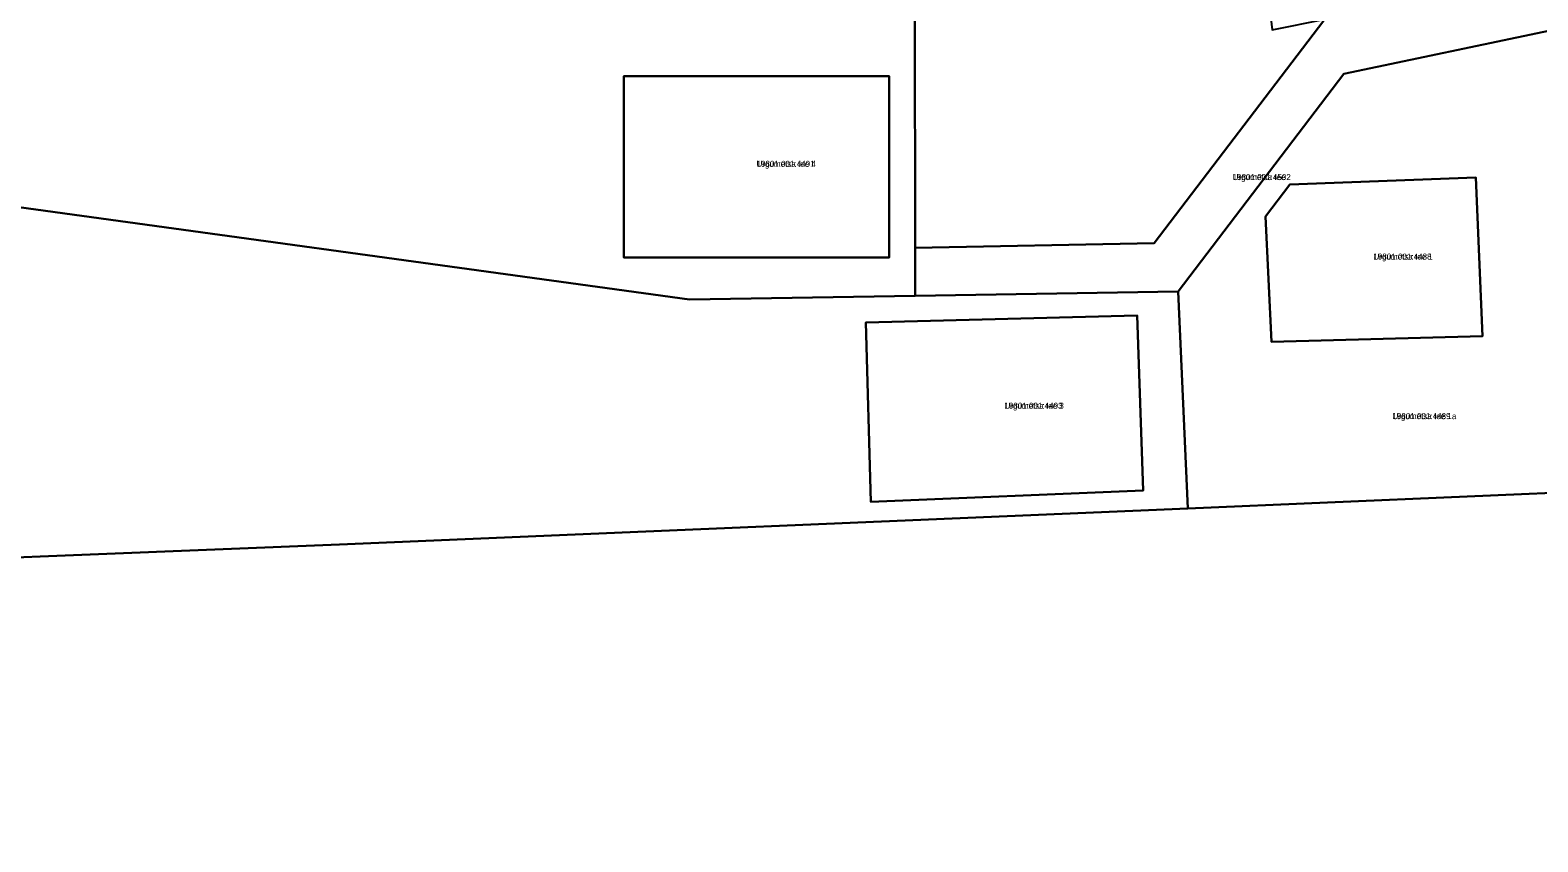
# Model space of a CAD drawing. Extents: x 516875 to 535633, y 6574491 to 6593094.
# Drawn here: x 519867.9 to 520244.1, y 6589843.4 to 6590045.9 of the extents above; entities that cross this region are included whole.
import ezdxf

# ---------------------------------------------------------------- set-up
doc = ezdxf.new("R2010")
doc.units = 0
for name, color, linetype in [('L_AADRESS', 7, 'Continuous'), ('PIIR', 7, 'Continuous'), ('TUNNUS', 7, 'Continuous')]:
    doc.layers.add(name, color=color, linetype=linetype)

msp = doc.modelspace()

# ---------------------------------------------------------------- linework, layer by layer
at = {"layer": 'PIIR'}
for points in [[(520089.68, 6590092.31), (520201.28, 6590225.7), (520241.49, 6590192.52), (520244.83, 6590188.13), (520246.29, 6590183.88), (520246.1, 6590176.85), (520237.12, 6590099.24), (520225.39, 6590108.6), (520172.97, 6590086.72), (520177.8, 6590045.99), (520190.96, 6590048.64), (520190.7, 6590048.3), (520148.35, 6589992.75), (520088.71, 6589991.66), (520088.63, 6590051.02)], [(520088.73, 6589979.68), (520088.71, 6589991.66), (520148.35, 6589992.75), (520190.7, 6590048.3), (520190.96, 6590048.64), (520212.2, 6590052.91), (520240.72, 6590061.98), (520244.04, 6590062.47), (520247.12, 6590045.87), (520195.68, 6590035.07), (520154.29, 6589980.75)], [(520154.29, 6589980.75), (520195.68, 6590035.07), (520247.12, 6590045.87), (520261.24, 6589931.04), (520156.74, 6589926.59)], [(520015.98, 6589989.18), (520015.99, 6590034.49), (520082.21, 6590034.49), (520082.2, 6589989.18)], [(520015.99, 6590034.49), (520015.98, 6589989.18), (520082.2, 6589989.18), (520082.21, 6590034.49)], [(520176.1, 6589999.47), (520182.14, 6590007.4), (520228.57, 6590009.17), (520230.27, 6589969.58), (520177.6, 6589968.2)], [(520182.14, 6590007.4), (520176.1, 6589999.47), (520177.6, 6589968.2), (520230.27, 6589969.58), (520228.57, 6590009.17)], [(520077.64, 6589928.24), (520076.42, 6589972.99), (520144.09, 6589974.72), (520145.62, 6589931.11)], [(520076.42, 6589972.99), (520077.64, 6589928.24), (520145.62, 6589931.11), (520144.09, 6589974.72)]]:
    msp.add_lwpolyline(points, close=True, dxfattribs=at)
for points in [[(519852.62, 6590122.17), (519879.42, 6590111.55), (519922.09, 6590093.08), (519926.54, 6590089.36), (519942.16, 6590082.97), (519965.71, 6590073.34), (519989.73, 6590063.51), (520010.89, 6590054.86), (520016.15, 6590053.1), (520017.55, 6590053.41), (520023.02, 6590053.23), (520088.63, 6590051.02), (520088.71, 6589991.66), (520088.73, 6589979.68), (520032.41, 6589978.73), (519660.25, 6590030)], [(519660.25, 6590030), (520032.41, 6589978.73), (520088.73, 6589979.68), (520154.29, 6589980.75), (520156.74, 6589926.59), (519945.03, 6589917.6), (519638.06, 6589905.3)], [(519618.56, 6589840.82), (519618.74, 6589844.22), (519618.86, 6589846.48), (519618.83, 6589851.26), (519620.6, 6589863.58), (519620.28, 6589866.66), (519620.32, 6589869.86), (519620.99, 6589874.18), (519622.05, 6589877.51), (519622.65, 6589882.04), (519623.52, 6589885.59), (519623.3, 6589887.7), (519622.28, 6589890.13), (519621.08, 6589891.99), (519620.36, 6589894.46), (519620.16, 6589896.64), (519620.71, 6589899.56), (519621.52, 6589903.11), (519621.79, 6589904.64), (519638.06, 6589905.3), (519945.03, 6589917.6), (520156.74, 6589926.59), (520261.24, 6589931.04)]]:
    msp.add_lwpolyline(points, dxfattribs=at)

# ---------------------------------------------------------------- texts
at = {"layer": 'L_AADRESS'}
for s, p in [('Urgumetsa tee 4', (520049.1, 6590011.83)), ('Urgumetsa tee', (520167.91, 6590008.52)), ('Urgumetsa tee 1', (520203.03, 6589988.69)), ('Urgumetsa tee 3', (520110.96, 6589951.48)), ('Urgumetsa tee 1a', (520207.77, 6589948.88))]:
    msp.add_text(s, height=1.5, dxfattribs=at).set_placement(p)
at = {"layer": 'TUNNUS'}
for s, p in [('19801:001:4491', (520049.1, 6590011.83)), ('19801:001:4502', (520167.91, 6590008.52)), ('19801:001:4488', (520203.03, 6589988.69)), ('19801:001:4493', (520110.96, 6589951.48)), ('19801:001:4489', (520207.77, 6589948.88))]:
    msp.add_text(s, height=1.5, dxfattribs=at).set_placement(p)

doc.saveas('drawing.dxf')
